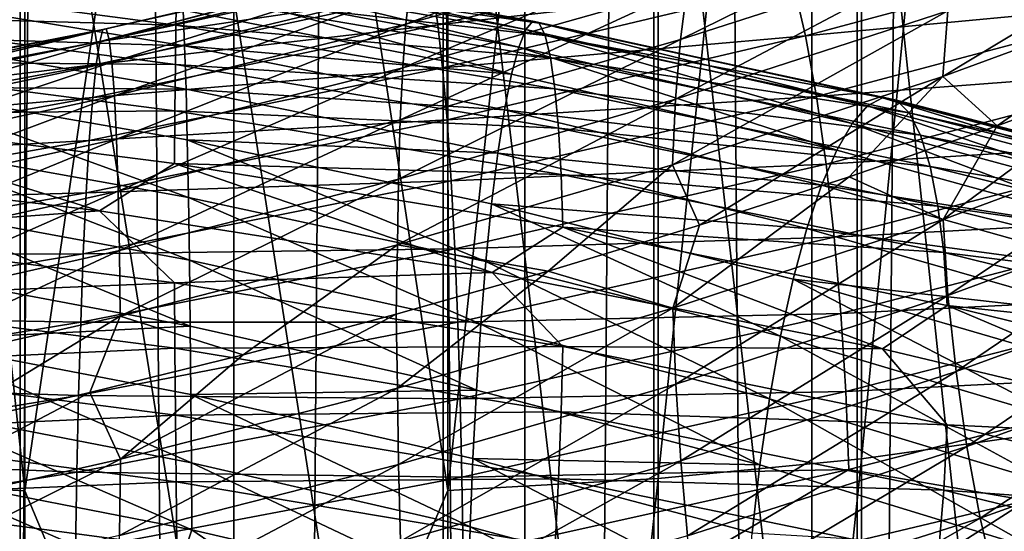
# Model space of a CAD drawing. Header units: metres. Extents: x -44 to 117, y -432 to 89.
# Tile 546 of 656: x -1.11 to 4, y -262.73 to -260.07. Entities that reach past the tile are written whole.
import ezdxf

# ---------------------------------------------------------------- set-up
doc = ezdxf.new("R2010")
doc.units = ezdxf.units.M
doc.layers.add('solid_125568', color=7, linetype='CONTINUOUS')

msp = doc.modelspace()

# ---------------------------------------------------------------- linework, layer by layer
at = {"layer": 'solid_125568'}
for points in [[(0, -312.351715, 242.333755), (0, -117.55674, 207.986145), (-1.509208, -117.572006, 207.899582)], [(-1.509208, -312.366974, 242.247192), (0, -312.351715, 242.333755), (-1.509208, -117.572006, 207.899582)], [(1.509208, -312.366974, 242.247192), (1.509208, -117.572006, 207.899582), (0, -117.55674, 207.986145)], [(1.509208, -312.366974, 242.247192), (0, -117.55674, 207.986145), (0, -312.351715, 242.333755)], [(2.998006, -312.412567, 241.988663), (2.998006, -117.617592, 207.641052), (1.509208, -117.572006, 207.899582)], [(1.509208, -312.366974, 242.247192), (2.998006, -312.412567, 241.988663), (1.509208, -117.572006, 207.899582)], [(4.446262, -312.487854, 241.561676), (4.446262, -117.692879, 207.214066), (2.998006, -117.617592, 207.641052)], [(2.998006, -312.412567, 241.988663), (4.446262, -312.487854, 241.561676), (2.998006, -117.617592, 207.641052)], [(2.998006, -316.805725, 217.073853), (2.998006, -122.010742, 182.726242), (4.446262, -121.935455, 183.153229)], [(4.446262, -316.730438, 217.500839), (2.998006, -316.805725, 217.073853), (4.446262, -121.935455, 183.153229)], [(1.509208, -316.851318, 216.815323), (1.509208, -122.056328, 182.467712), (2.998006, -122.010742, 182.726242)], [(2.998006, -316.805725, 217.073853), (1.509208, -316.851318, 216.815323), (2.998006, -122.010742, 182.726242)], [(-1.509208, -316.851318, 216.815323), (-1.509208, -122.056328, 182.467712), (0, -122.071594, 182.381149)], [(0, -316.866577, 216.72876), (-1.509208, -316.851318, 216.815323), (0, -122.071594, 182.381149)], [(0, -316.866577, 216.72876), (0, -122.071594, 182.381149), (1.509208, -122.056328, 182.467712)], [(1.509208, -316.851318, 216.815323), (0, -316.866577, 216.72876), (1.509208, -122.056328, 182.467712)], [(3.254865, -262.351776, 944.27948), (4.252891, -262.211365, 943.807312), (4.252891, -252.109009, 946.705322)], [(3.254865, -252.22554, 947.184021), (3.254865, -262.351776, 944.27948), (4.252891, -252.109009, 946.705322)], [(2.201037, -262.453796, 944.622681), (3.254865, -262.351776, 944.27948), (3.254865, -252.22554, 947.184021)], [(2.201037, -252.310181, 947.53186), (2.201037, -262.453796, 944.622681), (3.254865, -252.22554, 947.184021)], [(-2.177384, -252.311676, 947.537964), (-1.085199, -262.516632, 944.833923), (-1.085199, -252.36232, 947.745972)], [(-2.177384, -252.311676, 947.537964), (-2.177384, -262.455597, 944.628723), (-1.085199, -262.516632, 944.833923)], [(1.109473, -262.515717, 944.830872), (2.201037, -262.453796, 944.622681), (2.201037, -252.310181, 947.53186)], [(1.109473, -252.361572, 947.74292), (1.109473, -262.515717, 944.830872), (2.201037, -252.310181, 947.53186)], [(0, -255.181641, 947.065247), (-1.085199, -252.36232, 947.745972), (-1.085199, -262.516632, 944.833923)], [(1.109473, -252.361572, 947.74292), (0, -255.181641, 947.065247), (1.109473, -262.515717, 944.830872)], [(0, -265.100983, 944.07605), (0, -255.181641, 947.065247), (-1.085199, -262.516632, 944.833923)], [(1.109473, -262.515717, 944.830872), (0, -255.181641, 947.065247), (0, -265.100983, 944.07605)], [(-1.109473, -257.711182, 928.673279), (-2.201037, -266.971252, 925.717041), (-2.201037, -257.773102, 928.88147)], [(-1.109473, -257.711182, 928.673279), (-1.109473, -266.898926, 925.512207), (-2.201037, -266.971252, 925.717041)], [(0, -264.640564, 926.260498), (-1.109473, -266.898926, 925.512207), (-1.109473, -257.711182, 928.673279)], [(0, -259.954315, 927.872864), (0, -264.640564, 926.260498), (-1.109473, -257.711182, 928.673279)], [(1.085199, -257.710266, 928.670227), (1.085199, -266.897888, 925.509216), (0, -259.954315, 927.872864)], [(2.177384, -266.969177, 925.711121), (1.085199, -266.897888, 925.509216), (1.085199, -257.710266, 928.670227)], [(2.177384, -257.771301, 928.875427), (2.177384, -266.969177, 925.711121), (1.085199, -257.710266, 928.670227)], [(3.232239, -267.08728, 926.045837), (2.177384, -266.969177, 925.711121), (2.177384, -257.771301, 928.875427)], [(3.232239, -257.872467, 929.215698), (3.232239, -267.08728, 926.045837), (2.177384, -257.771301, 928.875427)], [(4.231679, -267.250336, 926.50769), (3.232239, -267.08728, 926.045837), (3.232239, -257.872467, 929.215698)], [(4.231679, -258.012085, 929.685181), (4.231679, -267.250336, 926.50769), (3.232239, -257.872467, 929.215698)], [(2.316474, -260.176666, 952.371094), (2.35132, -259.905579, 952.665466), (3.80003, -259.443909, 952.462708)], [(3.743908, -259.716431, 952.173584), (2.316474, -260.176666, 952.371094), (3.80003, -259.443909, 952.462708)], [(0.892402, -260.096985, 953.052124), (0.911211, -259.921875, 953.415894), (2.444445, -259.502014, 953.355835)], [(2.394282, -259.678619, 952.995972), (0.892402, -260.096985, 953.052124), (2.444445, -259.502014, 953.355835)], [(3.676883, -260.367645, 951.727234), (3.702373, -260.026428, 951.92627), (5.072539, -259.52536, 951.591064)], [(5.037564, -259.867065, 951.395935), (3.676883, -260.367645, 951.727234), (5.072539, -259.52536, 951.591064)], [(1.033251, -259.928802, 955.415894), (1.058323, -260.099884, 955.789368), (2.836978, -259.667999, 955.701965)], [(2.836978, -259.667999, 955.701965), (1.058323, -260.099884, 955.789368), (2.902525, -259.888123, 956.04071)], [(2.902525, -259.888123, 956.04071), (2.96436, -260.156982, 956.339783), (4.790229, -259.665527, 956.055237)], [(4.790229, -259.665527, 956.055237), (2.96436, -260.156982, 956.339783), (4.881732, -259.976471, 956.299683)], [(0.876205, -260.322662, 952.71814), (0.892402, -260.096985, 953.052124), (2.394282, -259.678619, 952.995972)], [(2.35132, -259.905579, 952.665466), (0.876205, -260.322662, 952.71814), (2.394282, -259.678619, 952.995972)], [(2.29071, -260.485687, 952.119629), (2.316474, -260.176666, 952.371094), (3.743908, -259.716431, 952.173584)], [(3.702373, -260.026428, 951.92627), (2.29071, -260.485687, 952.119629), (3.743908, -259.716431, 952.173584)], [(0.981226, -259.749695, 954.61438), (-0.696258, -260.186981, 954.924561), (1.007327, -259.811279, 955.021057)], [(0.981226, -259.749695, 954.61438), (-0.679049, -260.124542, 954.517517), (-0.696258, -260.186981, 954.924561)], [(0.955948, -259.746307, 954.205078), (-0.679049, -260.124542, 954.517517), (0.981226, -259.749695, 954.61438)], [(0.955948, -259.746307, 954.205078), (-0.662564, -260.1203, 954.107849), (-0.679049, -260.124542, 954.517517)], [(-0.646888, -260.176575, 953.704895), (-0.662564, -260.1203, 954.107849), (0.955948, -259.746307, 954.205078)], [(0.932436, -259.803406, 953.802612), (-0.646888, -260.176575, 953.704895), (0.955948, -259.746307, 954.205078)], [(-0.286811, -259.759827, 919.637024), (1.583858, -260.091156, 919.59082), (-0.292205, -259.824188, 919.255371)], [(-0.28122, -259.749756, 920.033936), (1.550234, -260.081238, 919.986328), (-0.286811, -259.759827, 919.637024)], [(1.550234, -260.081238, 919.986328), (1.583858, -260.091156, 919.59082), (-0.286811, -259.759827, 919.637024)], [(1.514141, -260.123962, 920.388123), (1.550234, -260.081238, 919.986328), (-0.28122, -259.749756, 920.033936)], [(-0.275544, -259.792358, 920.437317), (1.514141, -260.123962, 920.388123), (-0.28122, -259.749756, 920.033936)], [(1.007327, -259.811279, 955.021057), (-0.696258, -260.186981, 954.924561), (1.033251, -259.928802, 955.415894)], [(-0.632437, -260.29425, 953.317627), (-0.646888, -260.176575, 953.704895), (0.932436, -259.803406, 953.802612)], [(0.911211, -259.921875, 953.415894), (-0.632437, -260.29425, 953.317627), (0.932436, -259.803406, 953.802612)], [(-0.292205, -259.824188, 919.255371), (1.614183, -260.155365, 919.210205), (-0.296977, -259.939575, 918.896057)], [(1.583858, -260.091156, 919.59082), (1.614183, -260.155365, 919.210205), (-0.292205, -259.824188, 919.255371)], [(1.476937, -260.216583, 920.786865), (1.514141, -260.123962, 920.388123), (-0.275544, -259.792358, 920.437317)], [(-0.269448, -259.884827, 920.837769), (1.476937, -260.216583, 920.786865), (-0.275544, -259.792358, 920.437317)], [(-2.262485, -259.842133, 918.805786), (-0.300832, -260.10141, 918.565857), (-2.287298, -260.047058, 918.513123)], [(-0.296977, -259.939575, 918.896057), (-0.300832, -260.10141, 918.565857), (-2.262485, -259.842133, 918.805786)], [(5.037564, -259.867065, 951.395935), (3.958436, -260.623657, 951.527893), (3.676883, -260.367645, 951.727234)], [(5.037564, -259.867065, 951.395935), (4.712999, -260.345673, 951.345764), (3.958436, -260.623657, 951.527893)], [(-0.619676, -260.468658, 952.953247), (-0.632437, -260.29425, 953.317627), (0.911211, -259.921875, 953.415894)], [(0.892402, -260.096985, 953.052124), (-0.619676, -260.468658, 952.953247), (0.911211, -259.921875, 953.415894)], [(1.439894, -260.356323, 921.173462), (1.476937, -260.216583, 920.786865), (-0.269448, -259.884827, 920.837769)], [(-0.262683, -260.024414, 921.226135), (1.439894, -260.356323, 921.173462), (-0.269448, -259.884827, 920.837769)], [(0.863025, -260.592743, 952.420776), (0.876205, -260.322662, 952.71814), (2.35132, -259.905579, 952.665466)], [(2.316474, -260.176666, 952.371094), (0.863025, -260.592743, 952.420776), (2.35132, -259.905579, 952.665466)], [(1.058323, -260.099884, 955.789368), (1.082346, -260.322113, 956.132263), (2.902525, -259.888123, 956.04071)], [(2.902525, -259.888123, 956.04071), (1.082346, -260.322113, 956.132263), (2.96436, -260.156982, 956.339783)], [(-1.91191, -259.935699, 921.813599), (-0.255479, -260.208221, 921.59314), (-0.262683, -260.024414, 921.226135)], [(-1.863161, -260.159271, 922.147583), (-0.255479, -260.208221, 921.59314), (-1.91191, -259.935699, 921.813599)], [(1.033251, -259.928802, 955.415894), (-0.714168, -260.305328, 955.319519), (1.058323, -260.099884, 955.789368)], [(-0.696258, -260.186981, 954.924561), (-0.714168, -260.305328, 955.319519), (1.033251, -259.928802, 955.415894)], [(-0.296977, -259.939575, 918.896057), (1.641032, -260.270599, 918.851746), (-0.300832, -260.10141, 918.565857)], [(1.614183, -260.155365, 919.210205), (1.641032, -260.270599, 918.851746), (-0.296977, -259.939575, 918.896057)], [(1.085199, -266.897888, 925.509216), (0, -264.640564, 926.260498), (0, -259.954315, 927.872864)], [(2.96436, -260.156982, 956.339783), (3.020998, -260.471069, 956.591064), (4.881732, -259.976471, 956.299683)], [(4.881732, -259.976471, 956.299683), (3.020998, -260.471069, 956.591064), (4.962739, -260.324677, 956.494019)], [(-0.255479, -260.208221, 921.59314), (1.439894, -260.356323, 921.173462), (-0.262683, -260.024414, 921.226135)], [(2.27499, -260.826447, 951.917725), (2.29071, -260.485687, 952.119629), (3.702373, -260.026428, 951.92627)], [(3.676883, -260.367645, 951.727234), (2.27499, -260.826447, 951.917725), (3.702373, -260.026428, 951.92627)], [(-2.287298, -260.047058, 918.513123), (-0.303792, -260.305115, 918.271484), (-2.305722, -260.289032, 918.262756)], [(-0.300832, -260.10141, 918.565857), (-0.303792, -260.305115, 918.271484), (-2.287298, -260.047058, 918.513123)], [(-0.679049, -260.124542, 954.517517), (-2.392171, -260.510315, 954.65509), (-0.696258, -260.186981, 954.924561)], [(-0.679049, -260.124542, 954.517517), (-2.33184, -260.448273, 954.252136), (-2.392171, -260.510315, 954.65509)], [(-0.662564, -260.1203, 954.107849), (-2.33184, -260.448273, 954.252136), (-0.679049, -260.124542, 954.517517)], [(-0.662564, -260.1203, 954.107849), (-2.273774, -260.444366, 953.846252), (-2.33184, -260.448273, 954.252136)], [(-2.219083, -260.500916, 953.446838), (-2.273774, -260.444366, 953.846252), (-0.662564, -260.1203, 954.107849)], [(-0.646888, -260.176575, 953.704895), (-2.219083, -260.500916, 953.446838), (-0.662564, -260.1203, 954.107849)], [(1.058323, -260.099884, 955.789368), (-0.732425, -260.477203, 955.693054), (1.082346, -260.322113, 956.132263)], [(-0.714168, -260.305328, 955.319519), (-0.732425, -260.477203, 955.693054), (1.058323, -260.099884, 955.789368)], [(-0.608924, -260.693665, 952.618591), (-0.619676, -260.468658, 952.953247), (0.892402, -260.096985, 953.052124)], [(0.876205, -260.322662, 952.71814), (-0.608924, -260.693665, 952.618591), (0.892402, -260.096985, 953.052124)], [(-0.300832, -260.10141, 918.565857), (1.664188, -260.432312, 918.522217), (-0.303792, -260.305115, 918.271484)], [(1.641032, -260.270599, 918.851746), (1.664188, -260.432312, 918.522217), (-0.300832, -260.10141, 918.565857)], [(1.476937, -260.216583, 920.786865), (3.206759, -260.61142, 920.908936), (1.514141, -260.123962, 920.388123)], [(1.514141, -260.123962, 920.388123), (3.286846, -260.520264, 920.516174), (1.550234, -260.081238, 919.986328)], [(3.206759, -260.61142, 920.908936), (3.286846, -260.520264, 920.516174), (1.514141, -260.123962, 920.388123)], [(1.550234, -260.081238, 919.986328), (3.364303, -260.479004, 920.120178), (1.583858, -260.091156, 919.59082)], [(3.286846, -260.520264, 920.516174), (3.364303, -260.479004, 920.120178), (1.550234, -260.081238, 919.986328)], [(1.583858, -260.091156, 919.59082), (3.436765, -260.490356, 919.729797), (1.614183, -260.155365, 919.210205)], [(3.364303, -260.479004, 920.120178), (3.436765, -260.490356, 919.729797), (1.583858, -260.091156, 919.59082)], [(-2.169114, -260.618744, 953.062683), (-2.219083, -260.500916, 953.446838), (-0.646888, -260.176575, 953.704895)], [(-0.632437, -260.29425, 953.317627), (-2.169114, -260.618744, 953.062683), (-0.646888, -260.176575, 953.704895)], [(-1.863161, -260.159271, 922.147583), (-0.248392, -260.433319, 921.929504), (-0.255479, -260.208221, 921.59314)], [(-1.817597, -260.421326, 922.441956), (-0.248392, -260.433319, 921.929504), (-1.863161, -260.159271, 922.147583)], [(0.853321, -260.901031, 952.166809), (0.863025, -260.592743, 952.420776), (2.316474, -260.176666, 952.371094)], [(2.29071, -260.485687, 952.119629), (0.853321, -260.901031, 952.166809), (2.316474, -260.176666, 952.371094)], [(1.082346, -260.322113, 956.132263), (1.1052, -260.592957, 956.435059), (2.96436, -260.156982, 956.339783)], [(2.96436, -260.156982, 956.339783), (1.1052, -260.592957, 956.435059), (3.020998, -260.471069, 956.591064)], [(1.614183, -260.155365, 919.210205), (3.502469, -260.555908, 919.353821), (1.641032, -260.270599, 918.851746)], [(3.436765, -260.490356, 919.729797), (3.502469, -260.555908, 919.353821), (1.614183, -260.155365, 919.210205)], [(-0.696258, -260.186981, 954.924561), (-2.392171, -260.510315, 954.65509), (-0.714168, -260.305328, 955.319519)], [(-0.255479, -260.208221, 921.59314), (1.403811, -260.540283, 921.538635), (1.439894, -260.356323, 921.173462)], [(-0.248392, -260.433319, 921.929504), (1.403811, -260.540283, 921.538635), (-0.255479, -260.208221, 921.59314)], [(1.439894, -260.356323, 921.173462), (3.126325, -260.749725, 921.289368), (1.476937, -260.216583, 920.786865)], [(3.126325, -260.749725, 921.289368), (3.206759, -260.61142, 920.908936), (1.476937, -260.216583, 920.786865)], [(1.641032, -260.270599, 918.851746), (3.560638, -260.672424, 918.999268), (1.664188, -260.432312, 918.522217)], [(3.502469, -260.555908, 919.353821), (3.560638, -260.672424, 918.999268), (1.641032, -260.270599, 918.851746)], [(-0.714168, -260.305328, 955.319519), (-2.453716, -260.628113, 955.045776), (-0.732425, -260.477203, 955.693054)], [(-2.392171, -260.510315, 954.65509), (-2.453716, -260.628113, 955.045776), (-0.714168, -260.305328, 955.319519)], [(-2.305722, -260.289032, 918.262756), (-0.305991, -260.546021, 918.019714), (-2.317382, -260.563385, 918.061401)], [(-0.303792, -260.305115, 918.271484), (-0.305991, -260.546021, 918.019714), (-2.305722, -260.289032, 918.262756)], [(-2.124924, -260.793213, 952.700928), (-2.169114, -260.618744, 953.062683), (-0.632437, -260.29425, 953.317627)], [(-0.619676, -260.468658, 952.953247), (-2.124924, -260.793213, 952.700928), (-0.632437, -260.29425, 953.317627)], [(1.082346, -260.322113, 956.132263), (-0.750201, -260.700104, 956.035828), (1.1052, -260.592957, 956.435059)], [(-0.732425, -260.477203, 955.693054), (-0.750201, -260.700104, 956.035828), (1.082346, -260.322113, 956.132263)], [(-0.600287, -260.963135, 952.320496), (-0.608924, -260.693665, 952.618591), (0.876205, -260.322662, 952.71814)], [(0.863025, -260.592743, 952.420776), (-0.600287, -260.963135, 952.320496), (0.876205, -260.322662, 952.71814)], [(-0.303792, -260.305115, 918.271484), (1.683114, -260.635895, 918.22821), (-0.305991, -260.546021, 918.019714)], [(1.664188, -260.432312, 918.522217), (1.683114, -260.635895, 918.22821), (-0.303792, -260.305115, 918.271484)], [(3.020998, -260.471069, 956.591064), (3.07114, -260.822174, 956.791321), (4.962739, -260.324677, 956.494019)], [(4.962739, -260.324677, 956.494019), (3.07114, -260.822174, 956.791321), (5.031709, -260.700745, 956.636169)], [(1.403811, -260.540283, 921.538635), (3.126325, -260.749725, 921.289368), (1.439894, -260.356323, 921.173462)], [(3.676883, -260.367645, 951.727234), (2.414196, -261.139832, 951.761963), (2.27499, -260.826447, 951.917725)], [(3.676883, -260.367645, 951.727234), (3.190986, -260.88858, 951.666809), (2.414196, -261.139832, 951.761963)], [(3.676883, -260.367645, 951.727234), (3.958436, -260.623657, 951.527893), (3.190986, -260.88858, 951.666809)], [(3.67768, -261.109253, 951.499023), (3.958436, -260.623657, 951.527893), (4.712999, -260.345673, 951.345764)], [(5.03845, -260.60733, 951.169495), (3.67768, -261.109253, 951.499023), (4.712999, -260.345673, 951.345764)], [(-1.817597, -260.421326, 922.441956), (-0.241922, -260.696777, 922.226074), (-0.248392, -260.433319, 921.929504)], [(-0.236198, -260.994751, 922.474854), (-0.241922, -260.696777, 922.226074), (-1.817597, -260.421326, 922.441956)], [(-1.77628, -260.718109, 922.688904), (-0.236198, -260.994751, 922.474854), (-1.817597, -260.421326, 922.441956)], [(-0.248392, -260.433319, 921.929504), (1.369158, -260.765503, 921.87323), (1.403811, -260.540283, 921.538635)], [(-0.241922, -260.696777, 922.226074), (1.369158, -260.765503, 921.87323), (-0.248392, -260.433319, 921.929504)], [(1.664188, -260.432312, 918.522217), (3.610545, -260.835266, 918.672913), (1.683114, -260.635895, 918.22821)], [(3.560638, -260.672424, 918.999268), (3.610545, -260.835266, 918.672913), (1.664188, -260.432312, 918.522217)], [(-0.732425, -260.477203, 955.693054), (-2.515102, -260.799377, 955.414978), (-0.750201, -260.700104, 956.035828)], [(-2.453716, -260.628113, 955.045776), (-2.515102, -260.799377, 955.414978), (-0.732425, -260.477203, 955.693054)], [(-2.087341, -261.018188, 952.368408), (-2.124924, -260.793213, 952.700928), (-0.619676, -260.468658, 952.953247)], [(-0.608924, -260.693665, 952.618591), (-2.087341, -261.018188, 952.368408), (-0.619676, -260.468658, 952.953247)], [(0.847549, -261.241394, 951.963135), (0.853321, -260.901031, 952.166809), (2.29071, -260.485687, 952.119629)], [(2.27499, -260.826447, 951.917725), (0.847549, -261.241394, 951.963135), (2.29071, -260.485687, 952.119629)], [(1.1052, -260.592957, 956.435059), (1.126339, -260.908936, 956.689697), (3.020998, -260.471069, 956.591064)], [(3.020998, -260.471069, 956.591064), (1.126339, -260.908936, 956.689697), (3.07114, -260.822174, 956.791321)], [(3.286846, -260.520264, 920.516174), (5.022509, -260.98111, 920.818176), (3.364303, -260.479004, 920.120178)], [(3.364303, -260.479004, 920.120178), (5.140458, -260.942932, 920.431885), (3.436765, -260.490356, 919.729797)], [(5.022509, -260.98111, 920.818176), (5.140458, -260.942932, 920.431885), (3.364303, -260.479004, 920.120178)], [(3.206759, -260.61142, 920.908936), (4.900442, -261.069183, 921.200745), (3.286846, -260.520264, 920.516174)], [(4.900442, -261.069183, 921.200745), (5.022509, -260.98111, 920.818176), (3.286846, -260.520264, 920.516174)], [(3.436765, -260.490356, 919.729797), (5.25094, -260.957275, 920.050537), (3.502469, -260.555908, 919.353821)], [(5.140458, -260.942932, 920.431885), (5.25094, -260.957275, 920.050537), (3.436765, -260.490356, 919.729797)], [(-2.317382, -260.563385, 918.061401), (-0.696934, -261.065491, 917.70282), (-2.728063, -260.82196, 917.990173)], [(-0.305991, -260.546021, 918.019714), (-0.307568, -260.819519, 917.817322), (-2.317382, -260.563385, 918.061401)], [(-2.317382, -260.563385, 918.061401), (-0.307568, -260.819519, 917.817322), (-0.696934, -261.065491, 917.70282)], [(-0.305991, -260.546021, 918.019714), (1.697165, -260.876678, 917.976624), (-0.307568, -260.819519, 917.817322)], [(1.683114, -260.635895, 918.22821), (1.697165, -260.876678, 917.976624), (-0.305991, -260.546021, 918.019714)], [(1.369158, -260.765503, 921.87323), (3.047359, -260.932281, 921.648438), (1.403811, -260.540283, 921.538635)], [(1.403811, -260.540283, 921.538635), (3.047359, -260.932281, 921.648438), (3.126325, -260.749725, 921.289368)], [(3.502469, -260.555908, 919.353821), (5.351282, -261.025665, 919.682556), (3.560638, -260.672424, 918.999268)], [(5.25094, -260.957275, 920.050537), (5.351282, -261.025665, 919.682556), (3.502469, -260.555908, 919.353821)], [(1.1052, -260.592957, 956.435059), (-0.766588, -260.971619, 956.33844), (1.126339, -260.908936, 956.689697)], [(-0.750201, -260.700104, 956.035828), (-0.766588, -260.971619, 956.33844), (1.1052, -260.592957, 956.435059)], [(-0.593818, -261.270966, 952.065857), (-0.600287, -260.963135, 952.320496), (0.863025, -260.592743, 952.420776)], [(0.853321, -260.901031, 952.166809), (-0.593818, -261.270966, 952.065857), (0.863025, -260.592743, 952.420776)], [(1.683114, -260.635895, 918.22821), (3.651145, -261.039825, 918.381409), (1.697165, -260.876678, 917.976624)], [(3.610545, -260.835266, 918.672913), (3.651145, -261.039825, 918.381409), (1.683114, -260.635895, 918.22821)], [(3.126325, -260.749725, 921.289368), (4.777523, -261.204437, 921.570801), (3.206759, -260.61142, 920.908936)], [(3.67768, -261.109253, 951.499023), (3.190986, -260.88858, 951.666809), (3.958436, -260.623657, 951.527893)], [(4.777523, -261.204437, 921.570801), (4.900442, -261.069183, 921.200745), (3.206759, -260.61142, 920.908936)], [(3.703464, -261.503387, 951.471802), (3.67768, -261.109253, 951.499023), (5.03845, -260.60733, 951.169495)], [(5.073817, -260.999695, 951.140198), (3.703464, -261.503387, 951.471802), (5.03845, -260.60733, 951.169495)], [(3.560638, -260.672424, 918.999268), (5.440116, -261.144806, 919.3349), (3.610545, -260.835266, 918.672913)], [(5.351282, -261.025665, 919.682556), (5.440116, -261.144806, 919.3349), (3.560638, -260.672424, 918.999268)], [(-0.750201, -260.700104, 956.035828), (-2.57448, -261.021637, 955.753418), (-0.766588, -260.971619, 956.33844)], [(-2.515102, -260.799377, 955.414978), (-2.57448, -261.021637, 955.753418), (-0.750201, -260.700104, 956.035828)], [(-2.056982, -261.287537, 952.071899), (-2.087341, -261.018188, 952.368408), (-0.608924, -260.693665, 952.618591)], [(-0.600287, -260.963135, 952.320496), (-2.056982, -261.287537, 952.071899), (-0.608924, -260.693665, 952.618591)], [(-0.231103, -261.319702, 922.672546), (-0.236198, -260.994751, 922.474854), (-1.77628, -260.718109, 922.688904)], [(-1.739689, -261.042084, 922.88501), (-0.231103, -261.319702, 922.672546), (-1.77628, -260.718109, 922.688904)], [(-0.241922, -260.696777, 922.226074), (1.33646, -261.029053, 922.167969), (1.369158, -260.765503, 921.87323)], [(1.306527, -261.327118, 922.414978), (1.33646, -261.029053, 922.167969), (-0.241922, -260.696777, 922.226074)], [(-0.236198, -260.994751, 922.474854), (1.306527, -261.327118, 922.414978), (-0.241922, -260.696777, 922.226074)], [(3.07114, -260.822174, 956.791321), (3.11374, -261.200836, 956.938354), (5.031709, -260.700745, 956.636169)], [(5.031709, -260.700745, 956.636169), (3.11374, -261.200836, 956.938354), (5.08742, -261.095154, 956.72406)], [(1.33646, -261.029053, 922.167969), (2.971353, -261.156219, 921.977051), (1.369158, -260.765503, 921.87323)], [(1.369158, -260.765503, 921.87323), (2.971353, -261.156219, 921.977051), (3.047359, -260.932281, 921.648438)], [(3.047359, -260.932281, 921.648438), (4.777523, -261.204437, 921.570801), (3.126325, -260.749725, 921.289368)], [(-2.728063, -260.82196, 917.990173), (-0.696934, -261.065491, 917.70282), (-2.317797, -261.182434, 917.830872)], [(-0.307568, -260.819519, 917.817322), (1.339788, -261.384735, 917.620483), (-0.696934, -261.065491, 917.70282)], [(-0.307568, -260.819519, 917.817322), (1.705687, -261.150085, 917.774048), (1.339788, -261.384735, 917.620483)], [(1.697165, -260.876678, 917.976624), (1.705687, -261.150085, 917.774048), (-0.307568, -260.819519, 917.817322)], [(2.27499, -260.826447, 951.917725), (1.630445, -261.377228, 951.812805), (0.847549, -261.241394, 951.963135)], [(1.126339, -260.908936, 956.689697), (1.145053, -261.261749, 956.892761), (3.07114, -260.822174, 956.791321)], [(3.07114, -260.822174, 956.791321), (1.145053, -261.261749, 956.892761), (3.11374, -261.200836, 956.938354)], [(2.27499, -260.826447, 951.917725), (2.414196, -261.139832, 951.761963), (1.630445, -261.377228, 951.812805)], [(3.610545, -260.835266, 918.672913), (5.516211, -261.310089, 919.014282), (3.651145, -261.039825, 918.381409)], [(5.440116, -261.144806, 919.3349), (5.516211, -261.310089, 919.014282), (3.610545, -260.835266, 918.672913)], [(1.697165, -260.876678, 917.976624), (3.681287, -261.281464, 918.131348), (1.705687, -261.150085, 917.774048)], [(3.651145, -261.039825, 918.381409), (3.681287, -261.281464, 918.131348), (1.697165, -260.876678, 917.976624)], [(2.27569, -261.568909, 951.687866), (2.414196, -261.139832, 951.761963), (3.190986, -260.88858, 951.666809)], [(3.67768, -261.109253, 951.499023), (2.27569, -261.568909, 951.687866), (3.190986, -260.88858, 951.666809)], [(1.126339, -260.908936, 956.689697), (-0.781191, -261.288177, 956.592834), (1.145053, -261.261749, 956.892761)], [(-0.766588, -260.971619, 956.33844), (-0.781191, -261.288177, 956.592834), (1.126339, -260.908936, 956.689697)], [(-0.589577, -261.610962, 951.86145), (-0.593818, -261.270966, 952.065857), (0.853321, -260.901031, 952.166809)], [(0.847549, -261.241394, 951.963135), (-0.589577, -261.610962, 951.86145), (0.853321, -260.901031, 952.166809)], [(2.971353, -261.156219, 921.977051), (4.656564, -261.384125, 921.919495), (3.047359, -260.932281, 921.648438)], [(3.047359, -260.932281, 921.648438), (4.656564, -261.384125, 921.919495), (4.777523, -261.204437, 921.570801)], [(-0.766588, -260.971619, 956.33844), (-2.629928, -261.29245, 956.052002), (-0.781191, -261.288177, 956.592834)], [(-2.57448, -261.021637, 955.753418), (-2.629928, -261.29245, 956.052002), (-0.766588, -260.971619, 956.33844)], [(-2.034413, -261.595123, 951.818237), (-2.056982, -261.287537, 952.071899), (-0.600287, -260.963135, 952.320496)], [(-0.593818, -261.270966, 952.065857), (-2.034413, -261.595123, 951.818237), (-0.600287, -260.963135, 952.320496)], [(1.28007, -261.652069, 922.610962), (1.306527, -261.327118, 922.414978), (-0.236198, -260.994751, 922.474854)], [(-0.231103, -261.319702, 922.672546), (1.28007, -261.652069, 922.610962), (-0.236198, -260.994751, 922.474854)], [(-0.226616, -261.663116, 922.816956), (-0.231103, -261.319702, 922.672546), (-1.739689, -261.042084, 922.88501)], [(-1.708317, -261.384705, 923.028259), (-0.226616, -261.663116, 922.816956), (-1.739689, -261.042084, 922.88501)], [(1.306527, -261.327118, 922.414978), (2.834601, -261.715546, 922.507751), (1.33646, -261.029053, 922.167969)], [(1.33646, -261.029053, 922.167969), (2.899855, -261.418579, 922.266113), (2.971353, -261.156219, 921.977051)], [(2.834601, -261.715546, 922.507751), (2.899855, -261.418579, 922.266113), (1.33646, -261.029053, 922.167969)], [(3.651145, -261.039825, 918.381409), (5.578026, -261.516785, 918.727234), (3.681287, -261.281464, 918.131348)], [(5.516211, -261.310089, 919.014282), (5.578026, -261.516785, 918.727234), (3.651145, -261.039825, 918.381409)], [(3.744991, -261.898773, 951.502197), (3.703464, -261.503387, 951.471802), (5.073817, -260.999695, 951.140198)], [(5.130747, -261.3927, 951.166504), (3.744991, -261.898773, 951.502197), (5.073817, -260.999695, 951.140198)], [(-0.696934, -261.065491, 917.70282), (-0.307894, -261.437714, 917.585815), (-2.317797, -261.182434, 917.830872)], [(-0.696934, -261.065491, 917.70282), (1.339788, -261.384735, 917.620483), (-0.307894, -261.437714, 917.585815)], [(3.11374, -261.200836, 956.938354), (3.148079, -261.597473, 957.029907), (5.08742, -261.095154, 956.72406)], [(5.08742, -261.095154, 956.72406), (3.148079, -261.597473, 957.029907), (5.128758, -261.498413, 956.755554)], [(1.705687, -261.150085, 917.774048), (3.363032, -261.781128, 917.74176), (1.339788, -261.384735, 917.620483)], [(2.27569, -261.568909, 951.687866), (1.630445, -261.377228, 951.812805), (2.414196, -261.139832, 951.761963)], [(1.705687, -261.150085, 917.774048), (3.699814, -261.555481, 917.929504), (3.363032, -261.781128, 917.74176)], [(3.681287, -261.281464, 918.131348), (3.699814, -261.555481, 917.929504), (1.705687, -261.150085, 917.774048)], [(2.291602, -261.964172, 951.661926), (2.27569, -261.568909, 951.687866), (3.67768, -261.109253, 951.499023)], [(3.703464, -261.503387, 951.471802), (2.291602, -261.964172, 951.661926), (3.67768, -261.109253, 951.499023)], [(-2.317797, -261.182434, 917.830872), (-0.307894, -261.437714, 917.585815), (-2.305974, -261.521545, 917.80365)], [(1.145053, -261.261749, 956.892761), (1.160804, -261.641876, 957.041931), (3.11374, -261.200836, 956.938354)], [(3.11374, -261.200836, 956.938354), (1.160804, -261.641876, 957.041931), (3.148079, -261.597473, 957.029907)], [(2.899855, -261.418579, 922.266113), (4.540062, -261.605347, 922.238037), (2.971353, -261.156219, 921.977051)], [(2.971353, -261.156219, 921.977051), (4.540062, -261.605347, 922.238037), (4.656564, -261.384125, 921.919495)], [(0.847549, -261.241394, 951.963135), (0.048435, -261.810699, 951.78009), (-0.589577, -261.610962, 951.86145)], [(0.847549, -261.241394, 951.963135), (0.841521, -261.600769, 951.81897), (0.048435, -261.810699, 951.78009)], [(0.847549, -261.241394, 951.963135), (1.630445, -261.377228, 951.812805), (0.841521, -261.600769, 951.81897)], [(-0.781191, -261.288177, 956.592834), (-2.680111, -261.608246, 956.302551), (-0.794119, -261.641449, 956.795532)], [(-2.629928, -261.29245, 956.052002), (-2.680111, -261.608246, 956.302551), (-0.781191, -261.288177, 956.592834)], [(-2.020204, -261.934784, 951.614258), (-2.034413, -261.595123, 951.818237), (-0.593818, -261.270966, 952.065857)], [(-0.589577, -261.610962, 951.86145), (-2.020204, -261.934784, 951.614258), (-0.593818, -261.270966, 952.065857)], [(1.145053, -261.261749, 956.892761), (-0.794119, -261.641449, 956.795532), (1.160804, -261.641876, 957.041931)], [(-0.781191, -261.288177, 956.592834), (-0.794119, -261.641449, 956.795532), (1.145053, -261.261749, 956.892761)], [(3.681287, -261.281464, 918.131348), (5.62392, -261.760162, 918.480225), (3.699814, -261.555481, 917.929504)], [(5.578026, -261.516785, 918.727234), (5.62392, -261.760162, 918.480225), (3.681287, -261.281464, 918.131348)], [(1.25762, -261.995483, 922.753906), (1.28007, -261.652069, 922.610962), (-0.231103, -261.319702, 922.672546)], [(-0.226616, -261.663116, 922.816956), (1.25762, -261.995483, 922.753906), (-0.231103, -261.319702, 922.672546)], [(1.28007, -261.652069, 922.610962), (2.776888, -262.039551, 922.698853), (1.306527, -261.327118, 922.414978)], [(2.776888, -262.039551, 922.698853), (2.834601, -261.715546, 922.507751), (1.306527, -261.327118, 922.414978)], [(-1.682865, -261.737518, 923.116455), (-0.226616, -261.663116, 922.816956), (-1.708317, -261.384705, 923.028259)], [(1.339788, -261.384735, 917.620483), (1.705456, -261.768066, 917.54126), (-0.307894, -261.437714, 917.585815)], [(0.848144, -261.98407, 951.731812), (0.841521, -261.600769, 951.81897), (1.630445, -261.377228, 951.812805)], [(2.27569, -261.568909, 951.687866), (0.848144, -261.98407, 951.731812), (1.630445, -261.377228, 951.812805)], [(1.339788, -261.384735, 917.620483), (3.363032, -261.781128, 917.74176), (1.705456, -261.768066, 917.54126)], [(3.801071, -262.28656, 951.588135), (3.744991, -261.898773, 951.502197), (5.130747, -261.3927, 951.166504)], [(5.207562, -261.777496, 951.246643), (3.801071, -262.28656, 951.588135), (5.130747, -261.3927, 951.166504)], [(-0.307894, -261.437714, 917.585815), (-0.306063, -261.776794, 917.558777), (-2.305974, -261.521545, 917.80365)], [(-0.307894, -261.437714, 917.585815), (1.705456, -261.768066, 917.54126), (-0.306063, -261.776794, 917.558777)], [(2.834601, -261.715546, 922.507751), (4.330729, -262.159912, 922.750183), (2.899855, -261.418579, 922.266113)], [(2.899855, -261.418579, 922.266113), (4.430569, -261.865204, 922.517456), (4.540062, -261.605347, 922.238037)], [(4.330729, -262.159912, 922.750183), (4.430569, -261.865204, 922.517456), (2.899855, -261.418579, 922.266113)], [(2.31726, -262.361237, 951.694824), (2.291602, -261.964172, 951.661926), (3.703464, -261.503387, 951.471802)], [(3.744991, -261.898773, 951.502197), (2.31726, -262.361237, 951.694824), (3.703464, -261.503387, 951.471802)], [(3.148079, -261.597473, 957.029907), (3.173547, -262.002563, 957.063843), (5.128758, -261.498413, 956.755554)], [(5.128758, -261.498413, 956.755554), (3.173547, -262.002563, 957.063843), (5.154614, -261.901001, 956.728455)], [(-2.305974, -261.521545, 917.80365), (-0.306063, -261.776794, 917.558777), (-2.287134, -261.868134, 917.834778)], [(3.699814, -261.555481, 917.929504), (5.346133, -262.253845, 918.062622), (3.363032, -261.781128, 917.74176)], [(3.699814, -261.555481, 917.929504), (5.652243, -262.035522, 918.279907), (5.346133, -262.253845, 918.062622)], [(5.62392, -261.760162, 918.480225), (5.652243, -262.035522, 918.279907), (3.699814, -261.555481, 917.929504)], [(-2.680111, -261.608246, 956.302551), (-2.724539, -261.960754, 956.50177), (-0.794119, -261.641449, 956.795532)], [(-0.589577, -261.610962, 951.86145), (-1.541618, -262.189789, 951.567627), (-2.020204, -261.934784, 951.614258)], [(-0.589577, -261.610962, 951.86145), (-0.747382, -262.007202, 951.696289), (-1.541618, -262.189789, 951.567627)], [(-0.589577, -261.610962, 951.86145), (0.048435, -261.810699, 951.78009), (-0.747382, -262.007202, 951.696289)], [(-0.589094, -262.353271, 951.628845), (0.048435, -261.810699, 951.78009), (0.841521, -261.600769, 951.81897)], [(0.848144, -261.98407, 951.731812), (-0.589094, -262.353271, 951.628845), (0.841521, -261.600769, 951.81897)], [(0.854005, -262.379944, 951.706177), (0.848144, -261.98407, 951.731812), (2.27569, -261.568909, 951.687866)], [(2.291602, -261.964172, 951.661926), (0.854005, -262.379944, 951.706177), (2.27569, -261.568909, 951.687866)], [(1.160804, -261.641876, 957.041931), (1.173385, -262.039795, 957.135071), (3.148079, -261.597473, 957.029907)], [(3.148079, -261.597473, 957.029907), (1.173385, -262.039795, 957.135071), (3.173547, -262.002563, 957.063843)], [(-0.794119, -261.641449, 956.795532), (-2.724539, -261.960754, 956.50177), (-0.805397, -262.021942, 956.944214)], [(-1.682865, -261.737518, 923.116455), (-0.22293, -262.016449, 922.906128), (-0.226616, -261.663116, 922.816956)], [(-0.794119, -261.641449, 956.795532), (-0.805397, -262.021942, 956.944214), (1.160804, -261.641876, 957.041931)], [(1.160804, -261.641876, 957.041931), (-0.805397, -262.021942, 956.944214), (1.173385, -262.039795, 957.135071)], [(-0.22293, -262.016449, 922.906128), (1.25762, -261.995483, 922.753906), (-0.226616, -261.663116, 922.816956)], [(1.25762, -261.995483, 922.753906), (2.727753, -262.382202, 922.837463), (1.28007, -261.652069, 922.610962)], [(2.727753, -262.382202, 922.837463), (2.776888, -262.039551, 922.698853), (1.28007, -261.652069, 922.610962)], [(-0.220284, -262.371216, 922.937805), (-0.22293, -262.016449, 922.906128), (-1.682865, -261.737518, 923.116455)], [(-1.664085, -262.09201, 923.147705), (-0.220284, -262.371216, 922.937805), (-1.682865, -261.737518, 923.116455)], [(2.776888, -262.039551, 922.698853), (4.24241, -262.482025, 922.933289), (2.834601, -261.715546, 922.507751)], [(4.24241, -262.482025, 922.933289), (4.330729, -262.159912, 922.750183), (2.834601, -261.715546, 922.507751)], [(-0.306063, -261.776794, 917.558777), (-0.303361, -262.123627, 917.590393), (-2.287134, -261.868134, 917.834778)], [(-0.589094, -262.353271, 951.628845), (-0.747382, -262.007202, 951.696289), (0.048435, -261.810699, 951.78009)], [(1.705456, -261.768066, 917.54126), (1.697273, -262.107117, 917.513245), (-0.306063, -261.776794, 917.558777)], [(-0.306063, -261.776794, 917.558777), (1.697273, -262.107117, 917.513245), (-0.303361, -262.123627, 917.590393)], [(1.705456, -261.768066, 917.54126), (3.699679, -262.17395, 917.695251), (1.697273, -262.107117, 917.513245)], [(3.363032, -261.781128, 917.74176), (3.699679, -262.17395, 917.695251), (1.705456, -261.768066, 917.54126)], [(3.363032, -261.781128, 917.74176), (5.346133, -262.253845, 918.062622), (3.699679, -262.17395, 917.695251)], [(3.870513, -262.657867, 951.727661), (3.801071, -262.28656, 951.588135), (5.207562, -261.777496, 951.246643)], [(5.302581, -262.145264, 951.378662), (3.870513, -262.657867, 951.727661), (5.207562, -261.777496, 951.246643)], [(-2.287134, -261.868134, 917.834778), (-0.303361, -262.123627, 917.590393), (-2.262025, -262.214325, 917.922119)], [(2.351976, -262.751129, 951.784546), (2.31726, -262.361237, 951.694824), (3.744991, -261.898773, 951.502197)], [(3.801071, -262.28656, 951.588135), (2.351976, -262.751129, 951.784546), (3.744991, -261.898773, 951.502197)], [(3.173547, -262.002563, 957.063843), (3.189544, -262.406494, 957.037903), (5.154614, -261.901001, 956.728455)], [(5.154614, -261.901001, 956.728455), (3.189544, -262.406494, 957.037903), (4.111842, -262.567444, 956.833496)], [(-2.724539, -261.960754, 956.50177), (-2.762721, -262.340485, 956.647339), (-0.805397, -262.021942, 956.944214)], [(0.863506, -262.777893, 951.740051), (0.854005, -262.379944, 951.706177), (2.291602, -261.964172, 951.661926)], [(2.31726, -262.361237, 951.694824), (0.863506, -262.777893, 951.740051), (2.291602, -261.964172, 951.661926)], [(-2.019839, -262.676208, 951.380493), (-1.541618, -262.189789, 951.567627), (-0.747382, -262.007202, 951.696289)], [(-0.589094, -262.353271, 951.628845), (-2.019839, -262.676208, 951.380493), (-0.747382, -262.007202, 951.696289)], [(-0.593351, -262.749176, 951.602539), (-0.589094, -262.353271, 951.628845), (0.848144, -261.98407, 951.731812)], [(0.854005, -262.379944, 951.706177), (-0.593351, -262.749176, 951.602539), (0.848144, -261.98407, 951.731812)], [(-0.22293, -262.016449, 922.906128), (1.239501, -262.348816, 922.841675), (1.25762, -261.995483, 922.753906)], [(1.225982, -262.703522, 922.872131), (1.239501, -262.348816, 922.841675), (-0.22293, -262.016449, 922.906128)], [(-0.220284, -262.371216, 922.937805), (1.225982, -262.703522, 922.872131), (-0.22293, -262.016449, 922.906128)], [(1.173385, -262.039795, 957.135071), (1.182698, -262.445862, 957.169922), (3.173547, -262.002563, 957.063843)], [(3.173547, -262.002563, 957.063843), (1.182698, -262.445862, 957.169922), (3.189544, -262.406494, 957.037903)], [(1.239501, -262.348816, 922.841675), (2.727753, -262.382202, 922.837463), (1.25762, -261.995483, 922.753906)], [(-0.805397, -262.021942, 956.944214), (-2.762721, -262.340485, 956.647339), (-0.814718, -262.420105, 957.036804)], [(-0.805397, -262.021942, 956.944214), (-0.814718, -262.420105, 957.036804), (1.173385, -262.039795, 957.135071)], [(1.173385, -262.039795, 957.135071), (-0.814718, -262.420105, 957.036804), (1.182698, -262.445862, 957.169922)], [(2.727753, -262.382202, 922.837463), (4.167145, -262.82312, 923.06488), (2.776888, -262.039551, 922.698853)], [(4.167145, -262.82312, 923.06488), (4.24241, -262.482025, 922.933289), (2.776888, -262.039551, 922.698853)], [(-0.218917, -262.718842, 922.910034), (-0.220284, -262.371216, 922.937805), (-1.664085, -262.09201, 923.147705)], [(-1.652725, -262.439606, 923.119812), (-0.218917, -262.718842, 922.910034), (-1.664085, -262.09201, 923.147705)], [(1.697273, -262.107117, 917.513245), (1.683807, -262.453918, 917.543701), (-0.303361, -262.123627, 917.590393)], [(1.697273, -262.107117, 917.513245), (3.681575, -262.512939, 917.665161), (1.683807, -262.453918, 917.543701)], [(3.699679, -262.17395, 917.695251), (3.681575, -262.512939, 917.665161), (1.697273, -262.107117, 917.513245)], [(-0.303361, -262.123627, 917.590393), (-0.300024, -262.470306, 917.67865), (-2.262025, -262.214325, 917.922119)], [(-0.303361, -262.123627, 917.590393), (1.683807, -262.453918, 917.543701), (-0.300024, -262.470306, 917.67865)], [(3.952057, -263.003784, 951.918762), (3.870513, -262.657867, 951.727661), (5.302581, -262.145264, 951.378662)], [(5.414055, -262.487183, 951.560791), (3.952057, -263.003784, 951.918762), (5.302581, -262.145264, 951.378662)], [(-2.262025, -262.214325, 917.922119), (-0.300024, -262.470306, 917.67865), (-2.231377, -262.552185, 918.063782)], [(3.254865, -272.317871, 940.865662), (4.252891, -272.15387, 940.401123), (4.252891, -262.211365, 943.807312)], [(3.254865, -262.351776, 944.27948), (3.254865, -272.317871, 940.865662), (4.252891, -262.211365, 943.807312)], [(3.699679, -262.17395, 917.695251), (5.652206, -262.655151, 918.043945), (3.681575, -262.512939, 917.665161)], [(5.346133, -262.253845, 918.062622), (5.652206, -262.655151, 918.043945), (3.699679, -262.17395, 917.695251)], [(2.395064, -263.124939, 951.928955), (2.351976, -262.751129, 951.784546), (3.801071, -262.28656, 951.588135)], [(3.870513, -262.657867, 951.727661), (2.395064, -263.124939, 951.928955), (3.801071, -262.28656, 951.588135)], [(-2.762721, -262.340485, 956.647339), (-2.793842, -262.737854, 956.737244), (-0.814718, -262.420105, 957.036804)], [(-2.034167, -263.071472, 951.3526), (-2.019839, -262.676208, 951.380493), (-0.589094, -262.353271, 951.628845)], [(-0.593351, -262.749176, 951.602539), (-2.034167, -263.071472, 951.3526), (-0.589094, -262.353271, 951.628845)], [(1.21734, -263.051056, 922.843323), (1.225982, -262.703522, 922.872131), (-0.220284, -262.371216, 922.937805)], [(-0.218917, -262.718842, 922.910034), (1.21734, -263.051056, 922.843323), (-0.220284, -262.371216, 922.937805)], [(0.876469, -263.168976, 951.831421), (0.863506, -262.777893, 951.740051), (2.31726, -262.361237, 951.694824)], [(2.351976, -262.751129, 951.784546), (0.876469, -263.168976, 951.831421), (2.31726, -262.361237, 951.694824)], [(1.225982, -262.703522, 922.872131), (2.658499, -263.089233, 922.949158), (1.239501, -262.348816, 922.841675)], [(1.239501, -262.348816, 922.841675), (2.68803, -262.734924, 922.92157), (2.727753, -262.382202, 922.837463)], [(2.658499, -263.089233, 922.949158), (2.68803, -262.734924, 922.92157), (1.239501, -262.348816, 922.841675)], [(2.201037, -272.436981, 941.203308), (3.254865, -272.317871, 940.865662), (3.254865, -262.351776, 944.27948)], [(2.201037, -262.453796, 944.622681), (2.201037, -272.436981, 941.203308), (3.254865, -262.351776, 944.27948)], [(-0.814718, -262.420105, 957.036804), (-2.793842, -262.737854, 956.737244), (-0.821666, -262.826294, 957.071045)], [(-0.814718, -262.420105, 957.036804), (-0.821666, -262.826294, 957.071045), (1.182698, -262.445862, 957.169922)], [(-0.600116, -263.147247, 951.635864), (-0.593351, -262.749176, 951.602539), (0.854005, -262.379944, 951.706177)], [(0.863506, -262.777893, 951.740051), (-0.600116, -263.147247, 951.635864), (0.854005, -262.379944, 951.706177)], [(1.182698, -262.445862, 957.169922), (1.188655, -262.850494, 957.144287), (3.189544, -262.406494, 957.037903)], [(3.189544, -262.406494, 957.037903), (1.188655, -262.850494, 957.144287), (2.108618, -263.043671, 957.034912)], [(3.189544, -262.406494, 957.037903), (2.108618, -263.043671, 957.034912), (4.111842, -262.567444, 956.833496)], [(2.68803, -262.734924, 922.92157), (4.167145, -262.82312, 923.06488), (2.727753, -262.382202, 922.837463)], [(-0.300024, -262.470306, 917.67865), (-0.296271, -262.808899, 917.821472), (-2.231377, -262.552185, 918.063782)], [(-2.177384, -262.455597, 944.628723), (-1.085199, -272.510345, 941.411072), (-1.085199, -262.516632, 944.833923)], [(-2.177384, -262.455597, 944.628723), (-2.177384, -272.439087, 941.209229), (-1.085199, -272.510345, 941.411072)], [(-1.652725, -262.439606, 923.119812), (-1.11271, -262.862457, 922.938049), (-0.318507, -263.021576, 922.833618)], [(-1.652725, -262.439606, 923.119812), (-0.318507, -263.021576, 922.833618), (-0.218917, -262.718842, 922.910034)], [(1.182698, -262.445862, 957.169922), (-0.821666, -262.826294, 957.071045), (1.188655, -262.850494, 957.144287)], [(1.683807, -262.453918, 917.543701), (1.665335, -262.800568, 917.630554), (-0.300024, -262.470306, 917.67865)], [(-0.300024, -262.470306, 917.67865), (1.665335, -262.800568, 917.630554), (-0.296271, -262.808899, 917.821472)], [(1.109473, -272.509308, 941.408142), (2.201037, -272.436981, 941.203308), (2.201037, -262.453796, 944.622681)], [(1.109473, -262.515717, 944.830872), (1.109473, -272.509308, 941.408142), (2.201037, -262.453796, 944.622681)], [(1.683807, -262.453918, 917.543701), (3.652092, -262.859436, 917.692627), (1.665335, -262.800568, 917.630554)], [(3.681575, -262.512939, 917.665161), (3.652092, -262.859436, 917.692627), (1.683807, -262.453918, 917.543701)], [(0, -265.100983, 944.07605), (-1.085199, -262.516632, 944.833923), (-1.085199, -272.510345, 941.411072)], [(1.109473, -262.515717, 944.830872), (0, -265.100983, 944.07605), (1.109473, -272.509308, 941.408142)], [(3.681575, -262.512939, 917.665161), (5.624385, -262.994019, 918.01062), (3.652092, -262.859436, 917.692627)], [(5.652206, -262.655151, 918.043945), (5.624385, -262.994019, 918.01062), (3.681575, -262.512939, 917.665161)], [(4.044155, -263.315582, 952.159485), (3.952057, -263.003784, 951.918762), (5.414055, -262.487183, 951.560791)], [(-2.231377, -262.552185, 918.063782), (-0.292251, -263.1315, 918.016724), (-2.19585, -262.873871, 918.257568)], [(-2.231377, -262.552185, 918.063782), (-0.296271, -262.808899, 917.821472), (-0.292251, -263.1315, 918.016724)], [(4.111842, -262.567444, 956.833496), (2.108618, -263.043671, 957.034912), (3.189997, -263.159149, 956.80481)], [(4.111842, -262.567444, 956.833496), (3.189997, -263.159149, 956.80481), (5.155152, -262.652588, 956.49707)], [(2.445764, -263.473785, 952.125977), (2.395064, -263.124939, 951.928955), (3.870513, -262.657867, 951.727661)], [(3.952057, -263.003784, 951.918762), (2.445764, -263.473785, 952.125977), (3.870513, -262.657867, 951.727661)], [(5.155152, -262.652588, 956.49707), (3.189997, -263.159149, 956.80481), (5.129257, -263.000732, 956.293152)], [(-0.218917, -262.718842, 922.910034), (-0.318507, -263.021576, 922.833618), (0.476054, -263.196869, 922.773071)], [(-0.218917, -262.718842, 922.910034), (0.476054, -263.196869, 922.773071), (1.21734, -263.051056, 922.843323)], [(1.21734, -263.051056, 922.843323), (2.639946, -263.436554, 922.918213), (1.225982, -262.703522, 922.872131)], [(2.639946, -263.436554, 922.918213), (2.658499, -263.089233, 922.949158), (1.225982, -262.703522, 922.872131)]]:
    msp.add_3dface(points, dxfattribs=at)

doc.saveas('drawing.dxf')
